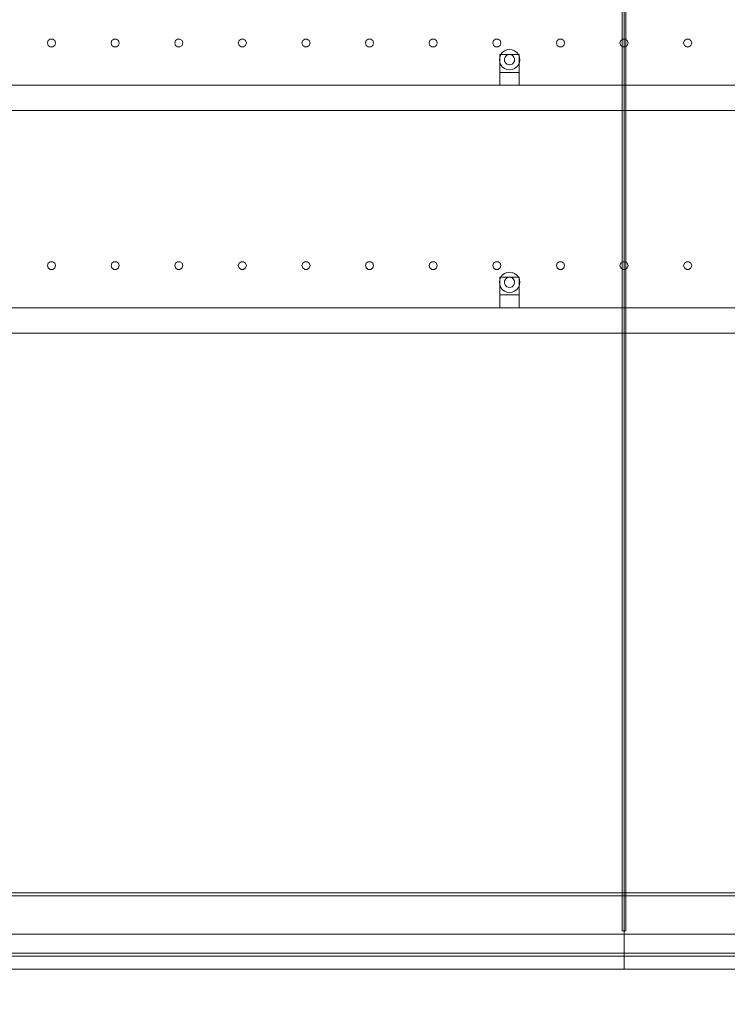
# Model space of a CAD drawing. Header units: millimetres. Extents: x -4738 to 65662, y -68080 to 6847.
# Tile 1000 of 1056: x 44511 to 45623, y -55 to 1493. Entities that reach past the tile are written whole.
import ezdxf

# ---------------------------------------------------------------- set-up
doc = ezdxf.new("R2010")
doc.units = ezdxf.units.MM
for name, color, linetype, lineweight in [('COTAS_O', 1, 'Continuous', 0), ('COTAS_P', 1, 'Continuous', 0), ('lateral_secador', 7, 'Continuous', 0)]:
    doc.layers.add(name, color=color, linetype=linetype, lineweight=lineweight)
doc.dimstyles.new('R19_100', dxfattribs={"dimtxt": 250, "dimasz": 150, "dimexe": 150, "dimexo": 80, "dimgap": 100, "dimtad": 1, "dimtih": 1, "dimtoh": 1, "dimdsep": 46, "dimcen": 0.09, "dimadec": 0, "dimazin": 0, "dimtfac": 1, "dimtdec": 4, "dimtofl": 0, "dimtmove": 0, "dimatfit": 3, "dimfxl": 1, "dimtolj": 1, "dimtzin": 0, "dimarcsym": 0})

# ---------------------------------------------------------------- blocks, each defined once
blk = doc.blocks.new('DIM_R30_28')
at = {"layer": 'COTAS_O'}
for p, q in [((40461.1, 0), (40461.1, -900)), ((60461.1, 0), (60461.1, -900)), ((40461.1, -900), (40611.1, -855)), ((60461.1, -900), (60311.1, -855)), ((40461.1, -900), (60461.1, -900)), ((40461.1, -900), (40611.1, -945)), ((60461.1, -900), (60311.1, -945))]:
    blk.add_line(p, q, dxfattribs=at)
blk.add_text('20000 O', height=250, dxfattribs=at).set_placement((50461.1, -800))
blk = doc.blocks.new('DIM_R30_32')
at = {"layer": 'COTAS_P'}
for p, q in [((112.7, 0), (112.7, -2500)), ((65298.1, 0), (65298.1, -2500)), ((112.7, -2500), (262.7, -2455)), ((65298.1, -2500), (65148.1, -2455)), ((112.7, -2500), (65298.1, -2500)), ((112.7, -2500), (262.7, -2545)), ((65298.1, -2500), (65148.1, -2545))]:
    blk.add_line(p, q, dxfattribs=at)
blk.add_text('65185.39 P', height=250, dxfattribs=at).set_placement((32705.4, -2400))

msp = doc.modelspace()

# ---------------------------------------------------------------- linework, layer by layer
at = {"layer": 'lateral_secador'}
for p, q in [((45458.134, 2925), (45458.134, 60)), ((45461.134, 0), (45461.134, 2925)), ((45464.134, 60), (45464.134, 2925)), ((44555.997, 1460.082), (44554.784, 1456.35)), ((44554.784, 1456.35), (44555.997, 1452.618)), ((44559.172, 1462.389), (44555.997, 1460.082)), ((44563.096, 1462.389), (44559.172, 1462.389)), ((44566.271, 1460.082), (44563.096, 1462.389)), ((44567.484, 1456.35), (44566.271, 1460.082)), ((44566.271, 1452.618), (44567.484, 1456.35)), ((44655.997, 1460.082), (44654.784, 1456.35)), ((44654.784, 1456.35), (44655.997, 1452.618)), ((44659.172, 1462.389), (44655.997, 1460.082)), ((44663.096, 1462.389), (44659.172, 1462.389)), ((44666.271, 1460.082), (44663.096, 1462.389)), ((44667.484, 1456.35), (44666.271, 1460.082)), ((44666.271, 1452.618), (44667.484, 1456.35)), ((44755.997, 1460.082), (44754.784, 1456.35)), ((44754.784, 1456.35), (44755.997, 1452.618)), ((44759.172, 1462.389), (44755.997, 1460.082)), ((44763.096, 1462.389), (44759.172, 1462.389)), ((44766.271, 1460.082), (44763.096, 1462.389)), ((44767.484, 1456.35), (44766.271, 1460.082)), ((44766.271, 1452.618), (44767.484, 1456.35)), ((44855.997, 1460.082), (44854.784, 1456.35)), ((44854.784, 1456.35), (44855.997, 1452.618)), ((44859.172, 1462.389), (44855.997, 1460.082)), ((44863.096, 1462.389), (44859.172, 1462.389)), ((44866.271, 1460.082), (44863.096, 1462.389)), ((44867.484, 1456.35), (44866.271, 1460.082)), ((44866.271, 1452.618), (44867.484, 1456.35)), ((44955.997, 1460.082), (44954.784, 1456.35)), ((44954.784, 1456.35), (44955.997, 1452.618)), ((44959.172, 1462.389), (44955.997, 1460.082)), ((44963.096, 1462.389), (44959.172, 1462.389)), ((44966.271, 1460.082), (44963.096, 1462.389)), ((44967.484, 1456.35), (44966.271, 1460.082)), ((44966.271, 1452.618), (44967.484, 1456.35)), ((45055.997, 1460.082), (45054.784, 1456.35)), ((45054.784, 1456.35), (45055.997, 1452.618)), ((45059.172, 1462.389), (45055.997, 1460.082)), ((45063.096, 1462.389), (45059.172, 1462.389)), ((45066.271, 1460.082), (45063.096, 1462.389)), ((45067.484, 1456.35), (45066.271, 1460.082)), ((45066.271, 1452.618), (45067.484, 1456.35)), ((45155.997, 1460.082), (45154.784, 1456.35)), ((45154.784, 1456.35), (45155.997, 1452.618)), ((45159.172, 1462.389), (45155.997, 1460.082)), ((45163.096, 1462.389), (45159.172, 1462.389)), ((45166.271, 1460.082), (45163.096, 1462.389)), ((45167.484, 1456.35), (45166.271, 1460.082)), ((45166.271, 1452.618), (45167.484, 1456.35)), ((45255.997, 1460.082), (45254.784, 1456.35)), ((45254.784, 1456.35), (45255.997, 1452.618)), ((45259.172, 1462.389), (45255.997, 1460.082)), ((45263.096, 1462.389), (45259.172, 1462.389)), ((45266.271, 1460.082), (45263.096, 1462.389)), ((45267.484, 1456.35), (45266.271, 1460.082)), ((45266.271, 1452.618), (45267.484, 1456.35)), ((45355.997, 1460.082), (45354.784, 1456.35)), ((45354.784, 1456.35), (45355.997, 1452.618)), ((45359.172, 1462.389), (45355.997, 1460.082)), ((45363.096, 1462.389), (45359.172, 1462.389)), ((45366.271, 1460.082), (45363.096, 1462.389)), ((45367.484, 1456.35), (45366.271, 1460.082)), ((45366.271, 1452.618), (45367.484, 1456.35)), ((45455.997, 1460.082), (45454.784, 1456.35)), ((45454.784, 1456.35), (45455.997, 1452.618)), ((45459.172, 1462.389), (45455.997, 1460.082)), ((45463.096, 1462.389), (45459.172, 1462.389)), ((45466.271, 1460.082), (45463.096, 1462.389)), ((45467.484, 1456.35), (45466.271, 1460.082)), ((45466.271, 1452.618), (45467.484, 1456.35)), ((45555.997, 1460.082), (45554.784, 1456.35)), ((45554.784, 1456.35), (45555.997, 1452.618)), ((45559.172, 1462.389), (45555.997, 1460.082)), ((45563.096, 1462.389), (45559.172, 1462.389)), ((45566.271, 1460.082), (45563.096, 1462.389)), ((45567.484, 1456.35), (45566.271, 1460.082)), ((45566.271, 1452.618), (45567.484, 1456.35)), ((44555.997, 1452.618), (44559.172, 1450.311)), ((44559.172, 1450.311), (44563.096, 1450.311)), ((44563.096, 1450.311), (44566.271, 1452.618)), ((44655.997, 1452.618), (44659.172, 1450.311)), ((44659.172, 1450.311), (44663.096, 1450.311)), ((44663.096, 1450.311), (44666.271, 1452.618)), ((44755.997, 1452.618), (44759.172, 1450.311)), ((44759.172, 1450.311), (44763.096, 1450.311)), ((44763.096, 1450.311), (44766.271, 1452.618)), ((44855.997, 1452.618), (44859.172, 1450.311)), ((44859.172, 1450.311), (44863.096, 1450.311)), ((44863.096, 1450.311), (44866.271, 1452.618)), ((44955.997, 1452.618), (44959.172, 1450.311)), ((44959.172, 1450.311), (44963.096, 1450.311)), ((44963.096, 1450.311), (44966.271, 1452.618)), ((45055.997, 1452.618), (45059.172, 1450.311)), ((45059.172, 1450.311), (45063.096, 1450.311)), ((45063.096, 1450.311), (45066.271, 1452.618)), ((45155.997, 1452.618), (45159.172, 1450.311)), ((45159.172, 1450.311), (45163.096, 1450.311)), ((45163.096, 1450.311), (45166.271, 1452.618)), ((45255.997, 1452.618), (45259.172, 1450.311)), ((45259.172, 1450.311), (45263.096, 1450.311)), ((45263.096, 1450.311), (45266.271, 1452.618)), ((45269.82, 1441.314), (45267.277, 1438)), ((45273.134, 1443.856), (45269.82, 1441.314)), ((45276.993, 1445.455), (45273.134, 1443.856)), ((45281.134, 1446), (45276.993, 1445.455)), ((45285.275, 1445.455), (45281.134, 1446)), ((45289.134, 1443.856), (45285.275, 1445.455)), ((45292.448, 1441.314), (45289.134, 1443.856)), ((45294.99, 1438), (45292.448, 1441.314)), ((45355.997, 1452.618), (45359.172, 1450.311)), ((45359.172, 1450.311), (45363.096, 1450.311)), ((45363.096, 1450.311), (45366.271, 1452.618)), ((45455.997, 1452.618), (45459.172, 1450.311)), ((45459.172, 1450.311), (45463.096, 1450.311)), ((45463.096, 1450.311), (45466.271, 1452.618)), ((45555.997, 1452.618), (45559.172, 1450.311)), ((45559.172, 1450.311), (45563.096, 1450.311)), ((45563.096, 1450.311), (45566.271, 1452.618)), ((45265.679, 1434.141), (45265.134, 1430)), ((45265.134, 1430), (45265.679, 1425.859)), ((45267.277, 1438), (45265.679, 1434.141)), ((45265.679, 1425.859), (45267.277, 1422)), ((45266.134, 1438), (45296.134, 1438)), ((45266.134, 1438), (45266.134, 1410)), ((45273.406, 1432.071), (45273.134, 1430)), ((45273.134, 1430), (45273.406, 1427.929)), ((45274.206, 1434), (45273.406, 1432.071)), ((45273.406, 1427.929), (45274.206, 1426)), ((45275.477, 1435.657), (45274.206, 1434)), ((45274.206, 1426), (45275.477, 1424.343)), ((45277.134, 1436.928), (45275.477, 1435.657)), ((45279.063, 1437.727), (45277.134, 1436.928)), ((45281.134, 1438), (45279.063, 1437.727)), ((45283.204, 1437.727), (45281.134, 1438)), ((45285.134, 1436.928), (45283.204, 1437.727)), ((45286.791, 1435.657), (45285.134, 1436.928)), ((45288.062, 1434), (45286.791, 1435.657)), ((45286.791, 1424.343), (45288.062, 1426)), ((45288.861, 1432.071), (45288.062, 1434)), ((45288.062, 1426), (45288.861, 1427.929)), ((45289.134, 1430), (45288.861, 1432.071)), ((45288.861, 1427.929), (45289.134, 1430)), ((45296.589, 1434.141), (45294.99, 1438)), ((45294.99, 1422), (45296.589, 1425.859)), ((45296.134, 1410), (45296.134, 1438)), ((45297.134, 1430), (45296.589, 1434.141)), ((45296.589, 1425.859), (45297.134, 1430)), ((45266.134, 1410), (45296.134, 1410)), ((45266.134, 1410), (45266.134, 1390)), ((45267.277, 1422), (45269.82, 1418.686)), ((45269.82, 1418.686), (45273.134, 1416.144)), ((45273.134, 1416.144), (45276.993, 1414.545)), ((45275.477, 1424.343), (45277.134, 1423.072)), ((45276.993, 1414.545), (45281.134, 1414)), ((45277.134, 1423.072), (45279.063, 1422.273)), ((45279.063, 1422.273), (45281.134, 1422)), ((45281.134, 1422), (45283.204, 1422.273)), ((45281.134, 1414), (45285.275, 1414.545)), ((45283.204, 1422.273), (45285.134, 1423.072)), ((45285.134, 1423.072), (45286.791, 1424.343)), ((45285.275, 1414.545), (45289.134, 1416.144)), ((45289.134, 1416.144), (45292.448, 1418.686)), ((45292.448, 1418.686), (45294.99, 1422)), ((45296.134, 1390), (45296.134, 1410)), ((40811.134, 1390), (60111.134, 1390)), ((45266.134, 1390), (45296.134, 1390)), ((40811.134, 1350), (60111.134, 1350)), ((44555.997, 1110.082), (44554.784, 1106.35)), ((44554.784, 1106.35), (44555.997, 1102.618)), ((44559.172, 1112.389), (44555.997, 1110.082)), ((44555.997, 1102.618), (44559.172, 1100.311)), ((44563.096, 1112.389), (44559.172, 1112.389)), ((44559.172, 1100.311), (44563.096, 1100.311)), ((44566.271, 1110.082), (44563.096, 1112.389)), ((44563.096, 1100.311), (44566.271, 1102.618)), ((44567.484, 1106.35), (44566.271, 1110.082)), ((44566.271, 1102.618), (44567.484, 1106.35)), ((44655.997, 1110.082), (44654.784, 1106.35)), ((44654.784, 1106.35), (44655.997, 1102.618)), ((44659.172, 1112.389), (44655.997, 1110.082)), ((44655.997, 1102.618), (44659.172, 1100.311)), ((44663.096, 1112.389), (44659.172, 1112.389)), ((44659.172, 1100.311), (44663.096, 1100.311)), ((44666.271, 1110.082), (44663.096, 1112.389)), ((44663.096, 1100.311), (44666.271, 1102.618)), ((44667.484, 1106.35), (44666.271, 1110.082)), ((44666.271, 1102.618), (44667.484, 1106.35)), ((44755.997, 1110.082), (44754.784, 1106.35)), ((44754.784, 1106.35), (44755.997, 1102.618)), ((44759.172, 1112.389), (44755.997, 1110.082)), ((44755.997, 1102.618), (44759.172, 1100.311)), ((44763.096, 1112.389), (44759.172, 1112.389)), ((44759.172, 1100.311), (44763.096, 1100.311)), ((44766.271, 1110.082), (44763.096, 1112.389)), ((44763.096, 1100.311), (44766.271, 1102.618)), ((44767.484, 1106.35), (44766.271, 1110.082)), ((44766.271, 1102.618), (44767.484, 1106.35)), ((44855.997, 1110.082), (44854.784, 1106.35)), ((44854.784, 1106.35), (44855.997, 1102.618)), ((44859.172, 1112.389), (44855.997, 1110.082)), ((44855.997, 1102.618), (44859.172, 1100.311)), ((44863.096, 1112.389), (44859.172, 1112.389)), ((44859.172, 1100.311), (44863.096, 1100.311)), ((44866.271, 1110.082), (44863.096, 1112.389)), ((44863.096, 1100.311), (44866.271, 1102.618)), ((44867.484, 1106.35), (44866.271, 1110.082)), ((44866.271, 1102.618), (44867.484, 1106.35)), ((44955.997, 1110.082), (44954.784, 1106.35)), ((44954.784, 1106.35), (44955.997, 1102.618)), ((44959.172, 1112.389), (44955.997, 1110.082)), ((44955.997, 1102.618), (44959.172, 1100.311)), ((44963.096, 1112.389), (44959.172, 1112.389)), ((44959.172, 1100.311), (44963.096, 1100.311)), ((44966.271, 1110.082), (44963.096, 1112.389)), ((44963.096, 1100.311), (44966.271, 1102.618)), ((44967.484, 1106.35), (44966.271, 1110.082)), ((44966.271, 1102.618), (44967.484, 1106.35)), ((45055.997, 1110.082), (45054.784, 1106.35)), ((45054.784, 1106.35), (45055.997, 1102.618)), ((45059.172, 1112.389), (45055.997, 1110.082)), ((45055.997, 1102.618), (45059.172, 1100.311)), ((45063.096, 1112.389), (45059.172, 1112.389)), ((45059.172, 1100.311), (45063.096, 1100.311)), ((45066.271, 1110.082), (45063.096, 1112.389)), ((45063.096, 1100.311), (45066.271, 1102.618)), ((45067.484, 1106.35), (45066.271, 1110.082)), ((45066.271, 1102.618), (45067.484, 1106.35)), ((45155.997, 1110.082), (45154.784, 1106.35)), ((45154.784, 1106.35), (45155.997, 1102.618)), ((45159.172, 1112.389), (45155.997, 1110.082)), ((45155.997, 1102.618), (45159.172, 1100.311)), ((45163.096, 1112.389), (45159.172, 1112.389)), ((45159.172, 1100.311), (45163.096, 1100.311)), ((45166.271, 1110.082), (45163.096, 1112.389)), ((45163.096, 1100.311), (45166.271, 1102.618)), ((45167.484, 1106.35), (45166.271, 1110.082)), ((45166.271, 1102.618), (45167.484, 1106.35)), ((45255.997, 1110.082), (45254.784, 1106.35)), ((45254.784, 1106.35), (45255.997, 1102.618)), ((45259.172, 1112.389), (45255.997, 1110.082)), ((45255.997, 1102.618), (45259.172, 1100.311)), ((45263.096, 1112.389), (45259.172, 1112.389)), ((45259.172, 1100.311), (45263.096, 1100.311)), ((45266.271, 1110.082), (45263.096, 1112.389)), ((45263.096, 1100.311), (45266.271, 1102.618)), ((45267.484, 1106.35), (45266.271, 1110.082)), ((45266.271, 1102.618), (45267.484, 1106.35)), ((45355.997, 1110.082), (45354.784, 1106.35)), ((45354.784, 1106.35), (45355.997, 1102.618)), ((45359.172, 1112.389), (45355.997, 1110.082)), ((45355.997, 1102.618), (45359.172, 1100.311)), ((45363.096, 1112.389), (45359.172, 1112.389)), ((45359.172, 1100.311), (45363.096, 1100.311)), ((45366.271, 1110.082), (45363.096, 1112.389)), ((45363.096, 1100.311), (45366.271, 1102.618)), ((45367.484, 1106.35), (45366.271, 1110.082)), ((45366.271, 1102.618), (45367.484, 1106.35)), ((45455.997, 1110.082), (45454.784, 1106.35)), ((45454.784, 1106.35), (45455.997, 1102.618)), ((45459.172, 1112.389), (45455.997, 1110.082)), ((45455.997, 1102.618), (45459.172, 1100.311)), ((45463.096, 1112.389), (45459.172, 1112.389)), ((45459.172, 1100.311), (45463.096, 1100.311)), ((45466.271, 1110.082), (45463.096, 1112.389)), ((45463.096, 1100.311), (45466.271, 1102.618)), ((45467.484, 1106.35), (45466.271, 1110.082)), ((45466.271, 1102.618), (45467.484, 1106.35)), ((45555.997, 1110.082), (45554.784, 1106.35)), ((45554.784, 1106.35), (45555.997, 1102.618)), ((45559.172, 1112.389), (45555.997, 1110.082)), ((45555.997, 1102.618), (45559.172, 1100.311)), ((45563.096, 1112.389), (45559.172, 1112.389)), ((45559.172, 1100.311), (45563.096, 1100.311)), ((45566.271, 1110.082), (45563.096, 1112.389)), ((45563.096, 1100.311), (45566.271, 1102.618)), ((45567.484, 1106.35), (45566.271, 1110.082)), ((45566.271, 1102.618), (45567.484, 1106.35)), ((45265.679, 1084.141), (45265.134, 1080)), ((45267.277, 1088), (45265.679, 1084.141)), ((45266.134, 1088), (45296.134, 1088)), ((45266.134, 1088), (45266.134, 1060)), ((45269.82, 1091.314), (45267.277, 1088)), ((45273.134, 1093.856), (45269.82, 1091.314)), ((45276.993, 1095.455), (45273.134, 1093.856)), ((45274.206, 1084), (45273.406, 1082.071)), ((45275.477, 1085.657), (45274.206, 1084)), ((45277.134, 1086.928), (45275.477, 1085.657)), ((45281.134, 1096), (45276.993, 1095.455)), ((45279.063, 1087.727), (45277.134, 1086.928)), ((45281.134, 1088), (45279.063, 1087.727)), ((45285.275, 1095.455), (45281.134, 1096)), ((45283.204, 1087.727), (45281.134, 1088)), ((45285.134, 1086.928), (45283.204, 1087.727)), ((45286.791, 1085.657), (45285.134, 1086.928)), ((45289.134, 1093.856), (45285.275, 1095.455)), ((45288.062, 1084), (45286.791, 1085.657)), ((45288.861, 1082.071), (45288.062, 1084)), ((45292.448, 1091.314), (45289.134, 1093.856)), ((45294.99, 1088), (45292.448, 1091.314)), ((45296.589, 1084.141), (45294.99, 1088)), ((45296.134, 1060), (45296.134, 1088)), ((45297.134, 1080), (45296.589, 1084.141)), ((45265.134, 1080), (45265.679, 1075.859)), ((45265.679, 1075.859), (45267.277, 1072)), ((45267.277, 1072), (45269.82, 1068.686)), ((45269.82, 1068.686), (45273.134, 1066.144)), ((45273.406, 1082.071), (45273.134, 1080)), ((45273.134, 1080), (45273.406, 1077.929)), ((45273.406, 1077.929), (45274.206, 1076)), ((45274.206, 1076), (45275.477, 1074.343)), ((45275.477, 1074.343), (45277.134, 1073.072)), ((45277.134, 1073.072), (45279.063, 1072.273)), ((45279.063, 1072.273), (45281.134, 1072)), ((45281.134, 1072), (45283.204, 1072.273)), ((45283.204, 1072.273), (45285.134, 1073.072)), ((45285.134, 1073.072), (45286.791, 1074.343)), ((45286.791, 1074.343), (45288.062, 1076)), ((45288.062, 1076), (45288.861, 1077.929)), ((45289.134, 1080), (45288.861, 1082.071)), ((45288.861, 1077.929), (45289.134, 1080)), ((45289.134, 1066.144), (45292.448, 1068.686)), ((45292.448, 1068.686), (45294.99, 1072)), ((45294.99, 1072), (45296.589, 1075.859)), ((45296.589, 1075.859), (45297.134, 1080)), ((45266.134, 1060), (45296.134, 1060)), ((45266.134, 1060), (45266.134, 1040)), ((45273.134, 1066.144), (45276.993, 1064.545)), ((45276.993, 1064.545), (45281.134, 1064)), ((45281.134, 1064), (45285.275, 1064.545)), ((45285.275, 1064.545), (45289.134, 1066.144)), ((45296.134, 1040), (45296.134, 1060)), ((40811.134, 1040), (60111.134, 1040)), ((45266.134, 1040), (45296.134, 1040)), ((40811.134, 1000), (60111.134, 1000)), ((40461.134, 120), (60461.134, 120)), ((40461.134, 115), (60461.134, 115)), ((40461.134, 55), (60461.134, 55)), ((45458.134, 60), (45464.134, 60)), ((40461.134, 25), (60461.134, 25)), ((40461.134, 20), (60461.134, 20)), ((40461.134, 0), (60461.134, 0)), ((44461.134, 0), (45461.134, 0)), ((45461.134, 0), (45661.134, 0))]:
    msp.add_line(p, q, dxfattribs=at)

# ---------------------------------------------------------------- dimensions: what is measured, and where the dimension line sits
at = {"layer": 'COTAS_O'}
dim = msp.add_aligned_dim(p1=(40461.134, 0), p2=(60461.134, 0), distance=-900, text='<> O', dimstyle='R19_100', dxfattribs=at)
dim.commit()
dim.dimension.update_dxf_attribs({"geometry": 'DIM_R30_28', "text_midpoint": (50461.134, -900)})
at = {"layer": 'COTAS_P'}
dim = msp.add_aligned_dim(p1=(112.7, 0), p2=(65298.0949, 0), distance=-2500, text='<> P', dimstyle='R19_100', dxfattribs=at)
dim.commit()
dim.dimension.update_dxf_attribs({"geometry": 'DIM_R30_32', "text_midpoint": (32705.3975, -2500)})

doc.saveas('drawing.dxf')
